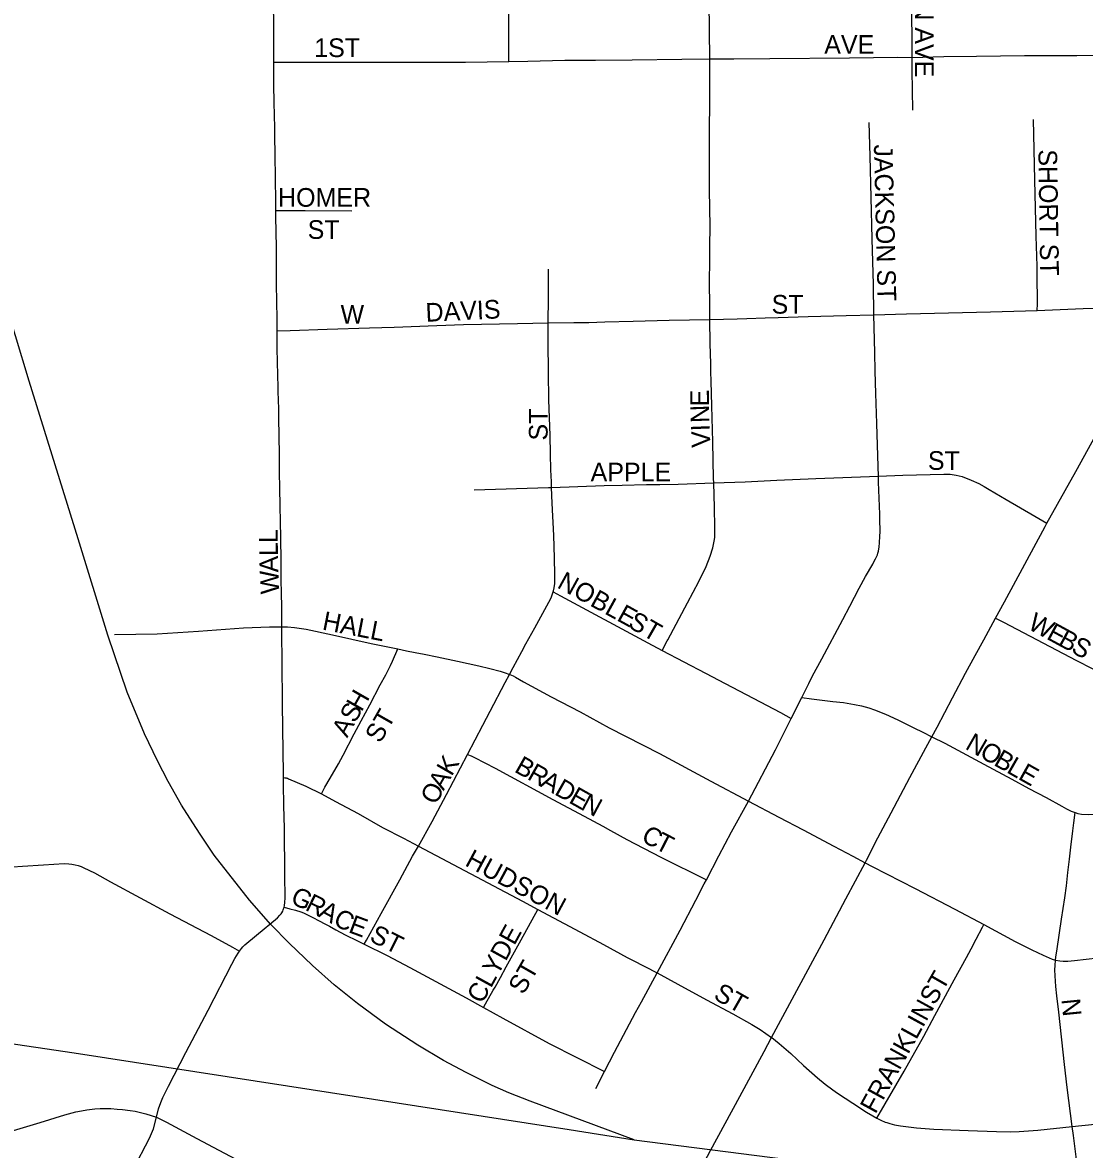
# Model space of a CAD drawing. Extents: x 0 to 34, y 0 to 22.
# Drawn here: x 5.4879 to 5.7568, y 18.7773 to 19.0628 of the extents above; entities that cross this region are included whole.
import ezdxf

# ---------------------------------------------------------------- set-up
doc = ezdxf.new("R2010")
doc.units = 0
for name, color, linetype in [('GM_X_City_Street', 7, 'Continuous'), ('GM_X_City_Street_Text', 7, 'Continuous'), ('GM_X_Rail_Line', 7, 'Continuous'), ('GM_X_State_Route', 7, 'Continuous')]:
    doc.layers.add(name, color=color, linetype=linetype)

msp = doc.modelspace()

# ---------------------------------------------------------------- linework, layer by layer
at = {"layer": 'GM_X_City_Street'}
for points in [[(5.71316, 19.05394), (5.71308, 19.06946), (5.71311, 19.08354)], [(5.5515, 19.0527), (5.55149, 19.05323), (5.55148, 19.05726), (5.55147, 19.05973), (5.55147, 19.06221), (5.55136, 19.0728), (5.55126, 19.07952), (5.55122, 19.08219)], [(5.61099, 19.05293), (5.611, 19.06255), (5.61096, 19.06779), (5.61089, 19.07174), (5.61074, 19.07702), (5.61062, 19.0812), (5.61062, 19.08237)], [(5.66192, 19.05356), (5.66173, 19.06804), (5.66168, 19.0729), (5.66166, 19.07814), (5.66169, 19.08281)], [(5.5515, 19.0527), (5.57266, 19.05272), (5.60002, 19.05276), (5.61099, 19.05293)], [(5.55203, 19.01511), (5.55198, 19.01782), (5.55201, 19.01965), (5.55194, 19.02116), (5.55193, 19.02457), (5.55187, 19.02797), (5.55185, 19.0292), (5.55184, 19.03043), (5.5518, 19.0329), (5.55178, 19.03444), (5.55173, 19.03691), (5.55169, 19.03844), (5.55159, 19.04338), (5.55155, 19.04613), (5.55151, 19.05076), (5.5515, 19.0527)], [(5.61099, 19.05293), (5.61588, 19.053), (5.6252, 19.05322), (5.63297, 19.05326), (5.6423, 19.05333), (5.65484, 19.05351), (5.66192, 19.05356)], [(5.66195, 18.98753), (5.66195, 18.98934), (5.66195, 18.99115), (5.66188, 18.99682), (5.66191, 19.00272), (5.66197, 19.00613), (5.66198, 19.0111), (5.66189, 19.02042), (5.66188, 19.02383), (5.66185, 19.02725), (5.66184, 19.0291), (5.66185, 19.03033), (5.66186, 19.0328), (5.66189, 19.03435), (5.66189, 19.03838), (5.6619, 19.03963), (5.66192, 19.04056), (5.66191, 19.04149), (5.66195, 19.04366), (5.66194, 19.04645), (5.66192, 19.04987), (5.66192, 19.05356)], [(5.66192, 19.05356), (5.66798, 19.0536), (5.6771, 19.0537), (5.6973, 19.05381), (5.70945, 19.05396), (5.71316, 19.05394)], [(5.71316, 19.05394), (5.72122, 19.0542), (5.72943, 19.05429), (5.74165, 19.05446), (5.75484, 19.05446), (5.76633, 19.05454), (5.76711, 19.05456)], [(5.71331, 19.04061), (5.71316, 19.05072), (5.71316, 19.05394)], [(5.74484, 18.98985), (5.74489, 18.99149), (5.7449, 18.99264), (5.74485, 18.99796), (5.7448, 19.00101), (5.74457, 19.00865), (5.74423, 19.0229), (5.74387, 19.03821)], [(5.70348, 18.98874), (5.70335, 18.99644), (5.70303, 19.00801), (5.70252, 19.02893), (5.70226, 19.03744)], [(5.55203, 19.01511), (5.55948, 19.01514), (5.57123, 19.0151)], [(5.55236, 18.98464), (5.55236, 18.98734), (5.55234, 18.98854), (5.55227, 18.99126), (5.55226, 18.99248), (5.55223, 18.9937), (5.5522, 18.99492), (5.5522, 18.99676), (5.55216, 18.9983), (5.55218, 19.00047), (5.55215, 19.0045), (5.55209, 19.01101), (5.55206, 19.01225), (5.55205, 19.0141), (5.55203, 19.01511)], [(5.621, 18.9867), (5.6211, 18.993), (5.62106, 18.99857), (5.62104, 19.00028)], [(5.70348, 18.98874), (5.71175, 18.98898), (5.73304, 18.98949), (5.74484, 18.98985)], [(5.74484, 18.98985), (5.75649, 18.99032), (5.76472, 18.99057), (5.76933, 18.99064), (5.77251, 18.99059)], [(5.55236, 18.98464), (5.55568, 18.98475), (5.56503, 18.98505), (5.57575, 18.9854), (5.58198, 18.9856), (5.5928, 18.98603), (5.59956, 18.9863), (5.61324, 18.98655), (5.621, 18.9867)], [(5.62187, 18.94501), (5.62182, 18.94641), (5.62168, 18.94947), (5.62154, 18.95349), (5.62146, 18.95813), (5.62118, 18.9672), (5.62104, 18.97413), (5.62096, 18.98177), (5.621, 18.9867)], [(5.621, 18.9867), (5.62752, 18.98679), (5.63125, 18.9868), (5.6353, 18.98691), (5.64255, 18.98713), (5.65165, 18.98736), (5.66195, 18.98753)], [(5.66195, 18.98753), (5.66883, 18.98772), (5.6713, 18.98777), (5.67596, 18.98793), (5.67922, 18.98804), (5.68686, 18.9883), (5.69645, 18.98855), (5.70348, 18.98874)], [(5.66291, 18.94612), (5.66287, 18.94721), (5.66266, 18.95652), (5.66243, 18.96569), (5.66224, 18.97194), (5.66221, 18.97424), (5.66215, 18.97641), (5.66206, 18.98137), (5.66195, 18.98753)], [(5.70463, 18.94784), (5.70455, 18.9503), (5.70419, 18.96116), (5.704, 18.9688), (5.70384, 18.97445), (5.70376, 18.97919), (5.70348, 18.98874)], [(5.55355, 18.90969), (5.55355, 18.91014), (5.55354, 18.91416), (5.55343, 18.91879), (5.55339, 18.92095), (5.55336, 18.92685), (5.55319, 18.93675), (5.55312, 18.93983), (5.55308, 18.94105), (5.55308, 18.94195), (5.55305, 18.94317), (5.55305, 18.94408), (5.55299, 18.94591), (5.55296, 18.94775), (5.55294, 18.94961), (5.55291, 18.95332), (5.55278, 18.96263), (5.55274, 18.96511), (5.55269, 18.96697), (5.55261, 18.96943), (5.55258, 18.97128), (5.55252, 18.97251), (5.5525, 18.97435), (5.55244, 18.97588), (5.55241, 18.9777), (5.55238, 18.97922), (5.55236, 18.98464)], [(5.66291, 18.94612), (5.67092, 18.94639), (5.67893, 18.9468), (5.68874, 18.94722), (5.70463, 18.94784)], [(5.6852, 18.89176), (5.68697, 18.89531), (5.68786, 18.8971), (5.69029, 18.90154), (5.69559, 18.91149), (5.69736, 18.91487), (5.69975, 18.91945), (5.70135, 18.92241), (5.7032, 18.92556), (5.70359, 18.92628), (5.70392, 18.92692), (5.70422, 18.92755), (5.70437, 18.92789), (5.70451, 18.92832), (5.70464, 18.92888), (5.70481, 18.92998), (5.70492, 18.93097), (5.70503, 18.93264), (5.70508, 18.93374), (5.70508, 18.93422), (5.70506, 18.93491), (5.70503, 18.93581), (5.70495, 18.93825), (5.70468, 18.94635), (5.70463, 18.94784)], [(5.70463, 18.94784), (5.7108, 18.94808), (5.72116, 18.94838), (5.72278, 18.94832), (5.72434, 18.94808), (5.72584, 18.94772), (5.72811, 18.94684), (5.73003, 18.94595), (5.73138, 18.94522), (5.73272, 18.94444), (5.73699, 18.9419), (5.74421, 18.93773), (5.7473, 18.93594)], [(5.60222, 18.9444), (5.62107, 18.94498), (5.62187, 18.94501)], [(5.62187, 18.94501), (5.63516, 18.94549), (5.63977, 18.94559), (5.64589, 18.94573), (5.64927, 18.94575), (5.65392, 18.94582), (5.66291, 18.94612)], [(5.62228, 18.91854), (5.62235, 18.91877), (5.62251, 18.91952), (5.62264, 18.92069), (5.62268, 18.92156), (5.62269, 18.92282), (5.62262, 18.92714), (5.6224, 18.93284), (5.62202, 18.94099), (5.62187, 18.94501)], [(5.64986, 18.90369), (5.65116, 18.90614), (5.6513, 18.90641), (5.6563, 18.91571), (5.65916, 18.92113), (5.66098, 18.92492), (5.66205, 18.92761), (5.66273, 18.92971), (5.66297, 18.93095), (5.66309, 18.9318), (5.66316, 18.93239), (5.6632, 18.93295), (5.66322, 18.93398), (5.66323, 18.93481), (5.6631, 18.93989), (5.66291, 18.94612)], [(5.6112, 18.89762), (5.61216, 18.89938), (5.61432, 18.90346), (5.61536, 18.90536), (5.61763, 18.9094), (5.62117, 18.91588), (5.62174, 18.91706), (5.62196, 18.91756), (5.62221, 18.91828), (5.62228, 18.91854)], [(5.62228, 18.91854), (5.62412, 18.91754), (5.64626, 18.90558), (5.64986, 18.90369)], [(5.51117, 18.90777), (5.52198, 18.90793), (5.5324, 18.90859), (5.54383, 18.9094), (5.55041, 18.90966), (5.55355, 18.90969)], [(5.55355, 18.90969), (5.55381, 18.90969), (5.55498, 18.90963), (5.55675, 18.90952), (5.55973, 18.90906), (5.56635, 18.90768), (5.57617, 18.90546), (5.58292, 18.90407)], [(5.55395, 18.87146), (5.55393, 18.87262), (5.55391, 18.87811), (5.55373, 18.89012), (5.55366, 18.9009), (5.55356, 18.90798), (5.55355, 18.90969)], [(5.73431, 18.9119), (5.73634, 18.91084), (5.75478, 18.90116), (5.75876, 18.89908), (5.75984, 18.8985), (5.76053, 18.89815), (5.76113, 18.89792), (5.76169, 18.89778), (5.76225, 18.89768), (5.76265, 18.8977), (5.76312, 18.89767), (5.7636, 18.8977), (5.76479, 18.89782), (5.76633, 18.89799), (5.76751, 18.8981), (5.76986, 18.89838), (5.77134, 18.89855), (5.77369, 18.89878), (5.77687, 18.89916), (5.77979, 18.8995), (5.78304, 18.9001)], [(5.56355, 18.86739), (5.56442, 18.86906), (5.56582, 18.87135), (5.56789, 18.87498), (5.56908, 18.87717), (5.57188, 18.88255), (5.57363, 18.88588), (5.57583, 18.88987), (5.57847, 18.89496), (5.5799, 18.89754), (5.58106, 18.89987), (5.58154, 18.90094), (5.58292, 18.90407)], [(5.58292, 18.90407), (5.58515, 18.90362), (5.58732, 18.90321), (5.58956, 18.90278), (5.59291, 18.90206), (5.59803, 18.90097), (5.60339, 18.89982), (5.60618, 18.89915), (5.60884, 18.89848), (5.61038, 18.89795), (5.6112, 18.89762)], [(5.64986, 18.90369), (5.66084, 18.89795), (5.66578, 18.89534), (5.67294, 18.89159), (5.67979, 18.88795), (5.68256, 18.88647)], [(5.60056, 18.8773), (5.60446, 18.88473), (5.60629, 18.88827), (5.61008, 18.89559), (5.6112, 18.89762)], [(5.6112, 18.89762), (5.61125, 18.8976), (5.61209, 18.89722), (5.61269, 18.89691), (5.61477, 18.89577), (5.62179, 18.89194), (5.62909, 18.88813), (5.63641, 18.88411), (5.64915, 18.87757), (5.66216, 18.87055), (5.67175, 18.86549)], [(5.68256, 18.88647), (5.6852, 18.89176)], [(5.6852, 18.89176), (5.68771, 18.89141), (5.69035, 18.89106), (5.69311, 18.89076), (5.69581, 18.89046), (5.69857, 18.88998), (5.70037, 18.88962), (5.70223, 18.88914), (5.70361, 18.88866), (5.70646, 18.88754), (5.70955, 18.88608), (5.71364, 18.88407), (5.71586, 18.88295), (5.71818, 18.8818)], [(5.67175, 18.86549), (5.67859, 18.87848), (5.68035, 18.88208), (5.68146, 18.88425), (5.68256, 18.88647)], [(5.71818, 18.8818), (5.72144, 18.8802), (5.72692, 18.87728), (5.73129, 18.87491), (5.73838, 18.87106), (5.74275, 18.8687), (5.74713, 18.8664), (5.75106, 18.86427), (5.75227, 18.8636), (5.75347, 18.863), (5.75443, 18.86263), (5.75448, 18.86261)], [(5.58816, 18.85413), (5.59162, 18.86032), (5.59524, 18.86721), (5.60056, 18.8773)], [(5.60056, 18.8773), (5.60147, 18.87695), (5.60234, 18.87655), (5.60756, 18.87383), (5.62216, 18.86594), (5.6301, 18.86167), (5.63481, 18.8592), (5.63681, 18.8581), (5.6409, 18.8558), (5.64953, 18.85134), (5.66106, 18.84558)], [(5.55395, 18.87146), (5.55428, 18.87144), (5.55444, 18.87143), (5.5546, 18.8714), (5.55477, 18.87136), (5.55495, 18.8713), (5.55523, 18.87118), (5.55962, 18.86932), (5.56355, 18.86739)], [(5.55412, 18.83863), (5.5542, 18.83901), (5.5543, 18.83989), (5.55435, 18.84089), (5.55428, 18.84681), (5.55418, 18.85858), (5.55403, 18.86437), (5.55404, 18.86619), (5.554, 18.86803), (5.55395, 18.87146)], [(5.56355, 18.86739), (5.56714, 18.86542), (5.57283, 18.86236), (5.57907, 18.85886), (5.58431, 18.85614), (5.58816, 18.85413)], [(5.66106, 18.84558), (5.66424, 18.85165), (5.66743, 18.8577), (5.67175, 18.86549)], [(5.67175, 18.86549), (5.67943, 18.86144), (5.68554, 18.85828), (5.69338, 18.85412), (5.69815, 18.8516), (5.7013, 18.84991)], [(5.75448, 18.86261), (5.75513, 18.86239), (5.75603, 18.86221), (5.75791, 18.8621), (5.76133, 18.86228), (5.77881, 18.86372), (5.78449, 18.86426), (5.78704, 18.86451)], [(5.74946, 18.82519), (5.74955, 18.82595), (5.74988, 18.82805), (5.751, 18.83564), (5.75184, 18.841), (5.75224, 18.84407), (5.75264, 18.84745), (5.75302, 18.85081), (5.75337, 18.85382), (5.75389, 18.85795), (5.75415, 18.86003), (5.75448, 18.86261)], [(5.5744, 18.82926), (5.57495, 18.83025), (5.57871, 18.83701), (5.58342, 18.84558), (5.58667, 18.85158), (5.58816, 18.85413)], [(5.58816, 18.85413), (5.59695, 18.84949), (5.61449, 18.84018), (5.61841, 18.83809)], [(5.40663, 18.84391), (5.41168, 18.84417), (5.42934, 18.84519), (5.45685, 18.84692), (5.46368, 18.84737), (5.47298, 18.848), (5.48044, 18.84852), (5.48789, 18.84901), (5.49317, 18.84939), (5.49845, 18.84969), (5.49957, 18.84964), (5.50033, 18.84957), (5.50119, 18.84941), (5.50193, 18.8492), (5.50275, 18.84891), (5.50336, 18.84864), (5.50607, 18.84732), (5.51014, 18.84504), (5.52521, 18.83693), (5.53567, 18.83143), (5.54102, 18.82852), (5.54284, 18.82753)], [(5.7013, 18.84991), (5.70308, 18.84895), (5.71393, 18.84337), (5.72397, 18.83818), (5.73131, 18.83424)], [(5.64856, 18.82198), (5.65444, 18.83286), (5.65843, 18.84043), (5.66053, 18.84456), (5.66106, 18.84558)], [(5.54284, 18.82753), (5.5433, 18.82815), (5.54369, 18.8286), (5.54418, 18.82907), (5.54709, 18.83158), (5.55248, 18.83592), (5.55307, 18.83658), (5.5534, 18.837), (5.55353, 18.83722), (5.55377, 18.83764), (5.55391, 18.83796), (5.55412, 18.83863)], [(5.55412, 18.83863), (5.5556, 18.83824), (5.55696, 18.83788), (5.55839, 18.83744), (5.55904, 18.83719), (5.55936, 18.83705), (5.56002, 18.83673), (5.56126, 18.83608), (5.56316, 18.83513), (5.56424, 18.83453), (5.56558, 18.8338), (5.56718, 18.83292), (5.56961, 18.83164), (5.57266, 18.83012), (5.5744, 18.82926)], [(5.60463, 18.81326), (5.60512, 18.81413), (5.6071, 18.81763), (5.60755, 18.81842), (5.60891, 18.82082), (5.61038, 18.82355), (5.61418, 18.83038), (5.61841, 18.83809)], [(5.61841, 18.83809), (5.62898, 18.83239), (5.63501, 18.82919), (5.64101, 18.82593), (5.64238, 18.8252), (5.64856, 18.82198)], [(5.70424, 18.78518), (5.71112, 18.79714), (5.7161, 18.806), (5.7189, 18.8112), (5.72381, 18.82021), (5.72695, 18.82593), (5.72811, 18.82811), (5.72941, 18.83056), (5.73097, 18.83358), (5.73131, 18.83424)], [(5.73131, 18.83424), (5.73923, 18.82999), (5.74347, 18.82785), (5.74638, 18.82651), (5.74866, 18.82547), (5.74946, 18.82519)], [(5.5218, 18.78541), (5.52233, 18.78759), (5.52287, 18.78914), (5.52341, 18.79042), (5.52484, 18.7933), (5.52926, 18.80186), (5.53489, 18.81258), (5.54091, 18.82418), (5.54166, 18.82562), (5.54203, 18.8263), (5.54245, 18.82698), (5.54284, 18.82753)], [(5.5744, 18.82926), (5.58019, 18.82641), (5.58598, 18.82336), (5.60024, 18.81569), (5.60463, 18.81326)], [(5.74946, 18.82519), (5.75059, 18.82501), (5.75144, 18.82497), (5.75264, 18.82498), (5.75432, 18.82511), (5.76315, 18.82615), (5.76793, 18.82671), (5.77366, 18.82735), (5.7827, 18.82828), (5.78882, 18.82882), (5.79098, 18.82901)], [(5.75369, 18.78305), (5.75246, 18.79299), (5.75179, 18.79877), (5.75032, 18.81207), (5.74983, 18.81618), (5.74958, 18.81857), (5.74938, 18.82127), (5.74935, 18.82276), (5.74936, 18.82389), (5.74946, 18.82519)], [(5.63529, 18.79705), (5.63779, 18.80187), (5.64315, 18.81199), (5.64463, 18.81467), (5.64856, 18.82198)], [(5.64856, 18.82198), (5.65384, 18.81917), (5.66106, 18.81519), (5.6678, 18.8116), (5.67255, 18.80895), (5.67469, 18.80762), (5.67759, 18.80564)], [(5.60463, 18.81326), (5.60949, 18.81056), (5.62121, 18.80408), (5.63529, 18.79705)], [(5.67759, 18.80564), (5.67763, 18.80562), (5.67953, 18.80414), (5.68248, 18.80155), (5.68569, 18.79853), (5.68916, 18.79542), (5.69116, 18.79381), (5.69307, 18.79237), (5.69426, 18.79154), (5.69814, 18.78898), (5.70163, 18.78672), (5.70322, 18.78574), (5.70424, 18.78518)], [(5.63306, 18.79273), (5.63529, 18.79705)], [(5.45019, 18.77225), (5.4594, 18.77479), (5.4717, 18.77813), (5.48129, 18.78078), (5.49231, 18.78412), (5.49854, 18.78601), (5.5014, 18.78676), (5.50277, 18.78706), (5.50417, 18.7873), (5.50618, 18.78752), (5.50753, 18.78762), (5.50851, 18.78763), (5.51019, 18.7876), (5.51187, 18.78751), (5.51317, 18.78739), (5.51514, 18.78715), (5.51643, 18.78693), (5.51807, 18.78657), (5.51913, 18.78627), (5.5218, 18.78541)], [(5.75369, 18.78305), (5.76604, 18.78432), (5.77808, 18.78555), (5.78548, 18.78645), (5.79326, 18.78738), (5.79563, 18.78766)], [(5.50099, 18.74439), (5.5011, 18.74459), (5.5058, 18.75299), (5.50917, 18.75928), (5.50989, 18.76066), (5.51134, 18.76337), (5.51236, 18.76529), (5.51592, 18.77222), (5.52002, 18.78015), (5.521, 18.78252), (5.5218, 18.78541)], [(5.5218, 18.78541), (5.523, 18.78483), (5.52432, 18.78421), (5.53202, 18.78006), (5.53759, 18.77711), (5.55498, 18.76784), (5.56507, 18.76253), (5.58248, 18.75336), (5.59102, 18.74861)], [(5.70424, 18.78518), (5.70439, 18.7851), (5.70487, 18.78485), (5.70554, 18.78454), (5.706, 18.78434), (5.70632, 18.78421), (5.70678, 18.78406), (5.70755, 18.78382), (5.70873, 18.78353), (5.71026, 18.78325), (5.71428, 18.78271), (5.71863, 18.78239), (5.72732, 18.78207), (5.73451, 18.78183), (5.7381, 18.78176), (5.74025, 18.78182), (5.74504, 18.78217), (5.75369, 18.78305)], [(5.7597, 18.7298), (5.7596, 18.73078), (5.75901, 18.736), (5.75847, 18.74154), (5.75719, 18.7525), (5.75695, 18.75487), (5.75652, 18.7588), (5.75616, 18.76185), (5.75577, 18.76614), (5.75538, 18.76998), (5.75467, 18.77603), (5.754, 18.78079), (5.75369, 18.78305)]]:
    msp.add_lwpolyline(points, dxfattribs=at)
at = {"layer": 'GM_X_Rail_Line'}
for points in [[(2.6, 19.37601), (2.66227, 19.36364), (3.09112, 19.27847), (3.48984, 19.19924), (3.90426, 19.11632), (4.22655, 19.05166), (4.7691, 18.94555), (5.14758, 18.87009), (5.40664, 18.81773), (5.47207, 18.80597), (5.50091, 18.80172), (5.55499, 18.7934), (5.62633, 18.78234), (5.64273, 18.77969)], [(5.64273, 18.77969), (5.61644, 18.7895), (5.61103, 18.79163), (5.60682, 18.7935), (5.60023, 18.79677), (5.59451, 18.79979), (5.58796, 18.80368), (5.57981, 18.80904), (5.57274, 18.81423), (5.56676, 18.81901), (5.56131, 18.8239), (5.55538, 18.82956), (5.55076, 18.83424), (5.54536, 18.84042), (5.53642, 18.85185), (5.53283, 18.85715), (5.53096, 18.86001), (5.52816, 18.86453), (5.52478, 18.87045), (5.52208, 18.8757), (5.51875, 18.88256), (5.51434, 18.89311), (5.50945, 18.9076), (5.50197, 18.93197), (5.48955, 18.97188), (5.47906, 19.00633)], [(5.64273, 18.77969), (5.69693, 18.77275), (5.72803, 18.76775), (5.75589, 18.76506), (5.78095, 18.76324), (5.78946, 18.7622), (5.80111, 18.76055), (5.8088, 18.75912), (5.82067, 18.75637), (5.91368, 18.72973)]]:
    msp.add_lwpolyline(points, dxfattribs=at)
at = {"layer": 'GM_X_State_Route'}
for points in [[(5.7013, 18.84991), (5.70161, 18.85052), (5.70449, 18.8562), (5.70783, 18.86255), (5.71261, 18.87152), (5.71666, 18.879), (5.71818, 18.8818), (5.71949, 18.88421), (5.72339, 18.89165), (5.72671, 18.89797), (5.72915, 18.90238), (5.73135, 18.90635), (5.73431, 18.9119), (5.73652, 18.91603), (5.74682, 18.93508), (5.7473, 18.93594), (5.75459, 18.94902), (5.76059, 18.95988)], [(5.63545, 18.72681), (5.64129, 18.73835), (5.64475, 18.74478), (5.64683, 18.74861), (5.65243, 18.75871), (5.6606, 18.77411), (5.66211, 18.77699), (5.66951, 18.79064), (5.67568, 18.80204), (5.67759, 18.80564), (5.68275, 18.81536), (5.69093, 18.83037), (5.69641, 18.84073), (5.7013, 18.84991)]]:
    msp.add_lwpolyline(points, dxfattribs=at)

# ---------------------------------------------------------------- texts
at = {"layer": 'GM_X_City_Street_Text'}
for s, height, rotation, p in [('WARREN AVE', 0.004735, 270, (5.71388, 19.09146)), ('1ST', 0.004735, 0, (5.56174, 19.05402)), ('AVE', 0.004735, 0, (5.69091, 19.05485)), ('JACKSON ST', 0.004735, 271.3988, (5.70347, 19.03185)), ('SHORT ST', 0.004735, 270.8824, (5.74513, 19.03061)), ('HOMER', 0.004735, 0, (5.55258, 19.0161)), ('ST', 0.004735, 0, (5.56008, 19.00796)), ('DAVIS', 0.004735, 2.7278, (5.59004, 18.98694)), ('ST', 0.004735, 0, (5.67758, 18.98902)), ('W', 0.00473, 0, (5.56841, 18.98652)), ('E', 0.00473, 90.4372, (5.66172, 18.96555)), ('ST', 0.004735, 90, (5.62085, 18.95688)), ('N', 0.00473, 91.9674, (5.66186, 18.96141)), ('I', 0.00473, 92.2656, (5.66194, 18.95934)), ('V', 0.00473, 92.2522, (5.6621, 18.95518)), ('ST', 0.004735, 0, (5.71716, 18.94944)), ('APPLE', 0.004735, 0, (5.63174, 18.94652)), ('L', 0.00473, 90, (5.55252, 18.93093)), ('L', 0.00473, 90.3279, (5.55254, 18.92761)), ('A', 0.00473, 91.9892, (5.55268, 18.92348)), ('W', 0.00473, 92.6911, (5.55293, 18.91809)), ('NOBLE', 0.004735, 331.1905, (5.62301, 18.91974)), ('HALL', 0.004735, 348.9963, (5.56358, 18.909)), ('ST', 0.004735, 330.2568, (5.64093, 18.90974)), ('W', 0.00473, 331.525, (5.74219, 18.90932)), ('E', 0.00473, 331.516, (5.74695, 18.90674)), ('B', 0.00473, 331.5233, (5.74988, 18.90515)), ('S', 0.00473, 331.516, (5.75317, 18.90336)), ('H', 0.00473, 60.247, (5.57371, 18.88795)), ('S', 0.00473, 60.4279, (5.57206, 18.88505)), ('ST', 0.004735, 60.2568, (5.57846, 18.87995)), ('A', 0.00473, 61.5971, (5.57009, 18.88141)), ('N', 0.00473, 330.2172, (5.72636, 18.8789)), ('O', 0.00473, 330.2172, (5.72997, 18.87683)), ('B', 0.00473, 330.219, (5.73359, 18.87476)), ('K', 0.00473, 59.9434, (5.59655, 18.87162)), ('B', 0.00473, 330.469, (5.61218, 18.87307)), ('R', 0.00473, 330.4799, (5.61545, 18.87122)), ('L', 0.00473, 330.2077, (5.73684, 18.8729)), ('E', 0.00473, 330.8039, (5.73978, 18.87122)), ('A', 0.00473, 60.3744, (5.59449, 18.868)), ('A', 0.00473, 330.472, (5.61871, 18.86937)), ('O', 0.00473, 62.6628, (5.5926, 18.86435)), ('D', 0.00473, 330.453, (5.62234, 18.86732)), ('E', 0.00473, 330.4652, (5.62596, 18.86526)), ('N', 0.00473, 331.8839, (5.62897, 18.86356)), ('C', 0.00473, 330.6105, (5.64427, 18.85556)), ('T', 0.00473, 332.8696, (5.64772, 18.85363)), ('HUDSON', 0.004735, 331.701, (5.59967, 18.84933)), ('G', 0.00473, 334.9012, (5.55545, 18.83977)), ('R', 0.00473, 333.7065, (5.5592, 18.83802)), ('A', 0.00473, 331.5971, (5.56252, 18.83638)), ('C', 0.00473, 332.5005, (5.56626, 18.83436)), ('E', 0.00473, 339.6157, (5.57017, 18.83236)), ('ST', 0.004735, 333.435, (5.57548, 18.83018)), ('CLYDE', 0.004735, 61.193, (5.60428, 18.81395)), ('ST', 0.004735, 60.2672, (5.61474, 18.81626)), ('ST', 0.004735, 60.2568, (5.71889, 18.81357)), ('ST', 0.004735, 330.2568, (5.6626, 18.81557)), ('FRANKLIN', 0.004735, 61.2585, (5.70388, 18.78606)), ('N', 0.00473, 275.7084, (5.75096, 18.8153))]:
    msp.add_text(s, height=height, rotation=rotation, dxfattribs=at).set_placement(p)

doc.saveas('drawing.dxf')
